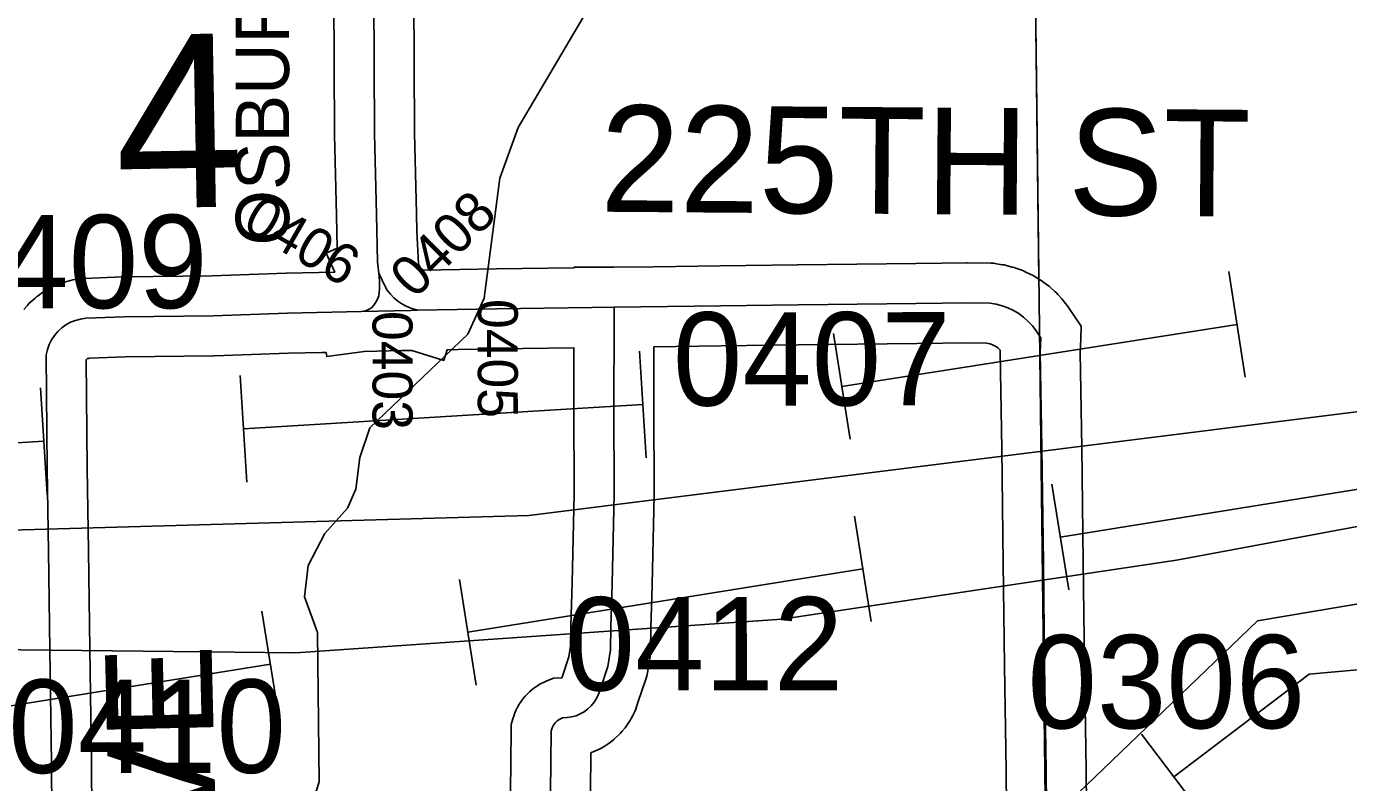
# Model space of a CAD drawing. Extents: x 23.6 to 68.7, y -63 to -29.
# Drawn here: x 46.869 to 47.86, y -46.399 to -45.832 of the extents above; entities that cross this region are included whole.
import ezdxf

# ---------------------------------------------------------------- set-up
doc = ezdxf.new("R2010")
doc.units = 0
for name, color, linetype in [('tdCoHydroRiver', 7, 'Continuous'), ('tdCoPipe', 7, 'Continuous'), ('tdCoPipe1', 7, 'Continuous'), ('tdCoPipe2', 7, 'Continuous'), ('tdCoPipe3', 7, 'Continuous'), ('tdCoSecRdNmbr', 7, 'Continuous'), ('tdCoSecRdTxt', 7, 'Continuous'), ('tdCoSecRteBand', 7, 'Continuous'), ('tdCoSecRteCL', 7, 'Continuous'), ('tdCoSectLine', 7, 'Continuous'), ('tdCoSectLinePart', 7, 'Continuous'), ('tdCoSectNmbr', 7, 'Continuous'), ('tdCoSurfGravel', 7, 'Continuous')]:
    doc.layers.add(name, color=color, linetype=linetype)

msp = doc.modelspace()

# ---------------------------------------------------------------- linework, layer by layer
at = {"layer": 'tdCoHydroRiver'}
msp.add_lwpolyline([(47.29665, -45.80731), (47.23775, -45.90741), (47.22396, -45.94544), (47.21232, -46.03555), (47.19999, -46.06252), (47.12656, -46.13278), (47.11891, -46.15497), (47.11601, -46.17867), (47.10986, -46.19295), (47.0927, -46.21208), (47.08033, -46.2359), (47.07743, -46.2596), (47.0872, -46.28633), (47.08842, -46.3984), (47.07012, -46.457)], dxfattribs=at)
at = {"layer": 'tdCoPipe'}
for points in [[(53.17079, -45.54591), (52.08415, -45.52859), (51.65167, -45.55866), (51.10576, -45.6426), (50.15299, -45.72808), (49.30347, -45.88056), (48.55014, -46.00698), (47.93203, -46.11259), (47.24584, -46.19842), (46.57466, -46.21763), (46.10304, -46.17979), (45.58559, -46.28946)], [(53.04616, -45.65225), (52.27383, -45.61051), (51.92526, -45.62333), (51.13691, -45.71261), (50.1604, -45.81854), (49.44055, -45.931), (48.50091, -46.08873), (47.73142, -46.23204), (47.43545, -46.27632), (47.07103, -46.30142), (46.49768, -46.29515), (46.28704, -46.28393), (46.13384, -46.22766), (45.77671, -46.33515)], [(52.95741, -45.74604), (52.02563, -45.76282), (51.37731, -45.83408), (50.57402, -45.8652), (50.0681, -45.94255), (49.47775, -46.13374), (48.09013, -46.22715), (47.79225, -46.27749), (47.45252, -46.6041), (47.07681, -46.54684), (46.57605, -46.43897), (46.12145, -46.33448), (45.8873, -46.3578)]]:
    msp.add_lwpolyline(points, dxfattribs=at)
at = {"layer": 'tdCoPipe1'}
for p, q in [((47.65067, -46.25427), (47.63794, -46.17512)), ((47.50257, -46.27808), (47.48984, -46.19893)), ((47.20637, -46.32571), (47.19365, -46.24656)), ((47.05827, -46.34952), (47.04555, -46.27037))]:
    msp.add_line(p, q, dxfattribs=at)
for points in [[(47.6443, -46.2147), (47.80734, -46.18848), (47.9405, -46.16707)], [(47.20001, -46.28613), (47.4962, -46.23851)], [(46.75572, -46.35757), (47.05191, -46.30994)]]:
    msp.add_lwpolyline(points, dxfattribs=at)
at = {"layer": 'tdCoPipe2'}
msp.add_line((47.70517, -46.36261), (47.75361, -46.42648), dxfattribs=at)
msp.add_lwpolyline([(48.00273, -46.30194), (47.83099, -46.31749), (47.72939, -46.39454)], dxfattribs=at)
at = {"layer": 'tdCoPipe3'}
for p, q in [((47.77057, -46.01553), (47.78302, -46.09472)), ((47.47421, -46.0621), (47.48666, -46.1413)), ((47.32873, -46.07522), (47.33364, -46.15523)), ((47.02929, -46.0936), (47.0342, -46.17361)), ((46.87957, -46.10278), (46.88448, -46.1828))]:
    msp.add_line(p, q, dxfattribs=at)
for points in [[(47.7768, -46.05513), (47.48044, -46.1017)], [(47.33118, -46.11523), (47.03175, -46.1336)], [(46.88203, -46.14279), (46.74339, -46.1513), (46.5831, -46.13504)]]:
    msp.add_lwpolyline(points, dxfattribs=at)
at = {"layer": 'tdCoSecRteBand'}
for points in [[(46.86715, -46.044), (46.86972, -46.04099), (46.87091, -46.03961), (46.87225, -46.03837), (46.87517, -46.0357), (46.87651, -46.03447), (46.87799, -46.03341), (46.88121, -46.03111), (46.88269, -46.03005), (46.88429, -46.02917), (46.88777, -46.02728), (46.88937, -46.02641), (46.89106, -46.02573), (46.89474, -46.02427), (46.89643, -46.0236), (46.8982, -46.02314), (46.90202, -46.02213), (46.90379, -46.02167), (46.90559, -46.02142), (46.90951, -46.02089), (46.91092, -46.0207), (46.91235, -46.02064), (46.94096, -46.01949), (46.94137, -46.01947), (46.94179, -46.01947), (47.0084, -46.01865), (47.06367, -46.01685), (47.06382, -46.01685), (47.06396, -46.01684), (47.10016, -46.01601), (47.09372, -46.00165), (47.10198, -45.99795), (47.10141, -45.9734), (47.09993, -45.91276), (47.09992, -45.91246), (47.09992, -45.91217), (47.09943, -45.80826)], [(47.15943, -45.80803), (47.15992, -45.91159), (47.16139, -45.97196), (47.16139, -45.97198), (47.16139, -45.972), (47.1617, -45.98531), (47.16185, -45.98531), (47.16306, -46.00963), (47.16423, -46.01225), (47.16437, -46.01248), (47.16475, -46.01297), (47.16517, -46.01342), (47.16564, -46.01381), (47.16615, -46.01416), (47.1667, -46.01446), (47.16686, -46.01452), (47.22129, -46.01355), (47.22135, -46.01355), (47.22141, -46.01355), (47.27923, -46.01275), (47.27923, -46.01275), (47.27962, -46.01274), (47.27962, -46.01235), (47.30943, -46.01234), (47.33923, -46.01193), (47.38925, -46.01125), (47.44728, -46.01043), (47.44733, -46.01043), (47.44737, -46.01043), (47.53596, -46.00944), (47.55535, -46.00919), (47.57358, -46.00895), (47.57405, -46.00894), (47.57452, -46.00895), (47.59228, -46.00928), (47.59439, -46.00932), (47.59647, -46.00965), (47.60101, -46.01038), (47.60243, -46.01061), (47.60382, -46.01097), (47.60827, -46.01213), (47.60967, -46.01249), (47.61102, -46.01299), (47.61534, -46.01457), (47.61669, -46.01506), (47.61799, -46.01568), (47.62214, -46.01767), (47.62343, -46.01829), (47.62467, -46.01903), (47.6286, -46.02141), (47.62984, -46.02215), (47.63099, -46.02301), (47.63469, -46.02575), (47.63584, -46.02661), (47.63691, -46.02757), (47.64032, -46.03065), (47.64139, -46.03162), (47.64236, -46.03268), (47.64546, -46.03607), (47.64644, -46.03714), (47.6473, -46.03829), (47.65007, -46.04196), (47.65058, -46.04265), (47.65106, -46.04336), (47.65457, -46.04864), (47.65988, -46.05662), (47.65958, -46.0662), (47.65927, -46.07617), (47.66041, -46.14748), (47.66041, -46.14751), (47.66041, -46.14755), (47.66156, -46.23337), (47.66156, -46.23338), (47.66156, -46.23339), (47.66255, -46.3103), (47.6637, -46.38903), (47.6637, -46.38913), (47.6637, -46.38923), (47.66436, -46.47291)], [(47.23197, -46.40597), (47.23246, -46.3596), (47.23251, -46.35527), (47.23378, -46.35113), (47.23444, -46.34898), (47.23519, -46.34654), (47.23634, -46.34425), (47.23735, -46.34225), (47.2385, -46.33997), (47.24002, -46.33791), (47.24136, -46.3361), (47.24288, -46.33405), (47.24473, -46.33228), (47.24635, -46.33073), (47.2482, -46.32896), (47.25032, -46.32753), (47.25219, -46.32627), (47.2543, -46.32485), (47.25663, -46.3238), (47.25868, -46.32287), (47.26413, -46.32042), (47.2701, -46.32024), (47.27054, -46.32022), (47.27068, -46.31981), (47.27068, -46.31979), (47.27069, -46.31978), (47.2758, -46.30458), (47.27706, -46.29662), (47.27735, -46.28158), (47.27735, -46.28141), (47.27736, -46.28125), (47.27834, -46.24902), (47.27964, -46.18227), (47.27948, -46.11734), (47.27948, -46.11726), (47.27948, -46.11718), (47.2796, -46.07275), (47.2223, -46.07354), (47.19283, -46.07407), (47.18443, -46.07422), (47.1819, -46.08224), (47.15795, -46.07469), (47.15782, -46.07469), (47.15058, -46.07486), (47.12224, -46.07551), (47.09415, -46.07928), (47.09373, -46.07617), (47.0906, -46.07625), (47.06548, -46.07683), (47.01005, -46.07863), (47.00975, -46.07864), (47.00944, -46.07864), (46.94295, -46.07946), (46.91619, -46.08054), (46.91549, -46.08063), (46.91519, -46.08071), (46.9149, -46.08082), (46.91463, -46.08097), (46.91438, -46.08115), (46.91415, -46.08136), (46.91395, -46.0816), (46.91383, -46.08177), (46.91445, -46.16317), (46.9156, -46.22482), (46.9156, -46.2249), (46.9156, -46.22498), (46.91659, -46.29863), (46.91774, -46.38395), (46.91774, -46.38406), (46.91774, -46.38416), (46.91824, -46.45928)], [(47.60436, -46.47334), (47.6037, -46.3898), (47.60256, -46.31115), (47.60256, -46.31113), (47.60255, -46.3111), (47.60157, -46.23417), (47.60042, -46.1484), (47.59927, -46.07643), (47.59926, -46.07572), (47.59928, -46.07501), (47.59929, -46.07449), (47.59905, -46.07422), (47.59777, -46.07307), (47.59639, -46.07205), (47.59492, -46.07116), (47.59337, -46.07042), (47.59176, -46.06983), (47.5901, -46.0694), (47.58906, -46.06923), (47.57389, -46.06895), (47.55614, -46.06918), (47.53671, -46.06944), (47.53668, -46.06944), (47.53665, -46.06944), (47.44809, -46.07042), (47.3901, -46.07124), (47.39009, -46.07124), (47.39008, -46.07124), (47.3396, -46.07193), (47.33948, -46.11726), (47.33964, -46.18245), (47.33965, -46.18279), (47.33964, -46.18312), (47.33832, -46.25036), (47.33832, -46.25052), (47.33832, -46.25068), (47.33733, -46.2829), (47.33701, -46.29983), (47.33697, -46.3019), (47.33665, -46.30394), (47.33467, -46.31643), (47.33428, -46.31893), (47.33348, -46.32132), (47.32756, -46.33889), (47.32648, -46.34213), (47.32589, -46.34387), (47.32511, -46.34552), (47.32363, -46.34861), (47.32284, -46.35026), (47.32186, -46.3518), (47.32002, -46.3547), (47.31904, -46.35624), (47.31787, -46.35765), (47.31569, -46.3603), (47.31453, -46.36172), (47.31321, -46.36297), (47.31072, -46.36534), (47.3094, -46.3666), (47.30793, -46.36769), (47.30518, -46.36974), (47.30371, -46.37083), (47.30212, -46.37173), (47.29914, -46.37343), (47.29755, -46.37433), (47.29586, -46.37503), (47.29269, -46.37636), (47.29229, -46.37653), (47.29197, -46.40634)]]:
    msp.add_lwpolyline(points, dxfattribs=at)
at = {"layer": 'tdCoSecRteCL'}
for points in [[(47.13337, -46.01675), (47.13222, -46.0082), (47.1314, -45.97269), (47.12992, -45.91203), (47.12943, -45.80812)], [(47.1199, -46.04556), (47.122, -46.04528), (47.12404, -46.0447), (47.12598, -46.04385), (47.12778, -46.04273), (47.1296, -46.04078), (47.13112, -46.0386), (47.13231, -46.03622), (47.13314, -46.0337), (47.13361, -46.03108), (47.1337, -46.02842), (47.13366, -46.02258), (47.13337, -46.01675)], [(47.16231, -46.04461), (47.15737, -46.04306), (47.15387, -46.04162), (47.15054, -46.03983), (47.14742, -46.0377), (47.14454, -46.03525), (47.14193, -46.03251), (47.13962, -46.02951), (47.13765, -46.02629), (47.13337, -46.01675)], [(47.16231, -46.04461), (47.22182, -46.04355), (47.293, -46.04256), (47.30964, -46.04234)], [(47.26197, -46.40628), (47.26246, -46.35992), (47.26312, -46.35777), (47.26413, -46.35577), (47.26547, -46.35396), (47.2671, -46.3524), (47.26896, -46.35115), (47.27101, -46.35022), (47.27444, -46.35012), (47.27783, -46.3496), (47.28114, -46.34867), (47.2843, -46.34735), (47.28729, -46.34565), (47.29004, -46.34361), (47.29253, -46.34124), (47.29471, -46.33859), (47.29655, -46.33569), (47.29803, -46.3326), (47.29912, -46.32934), (47.30504, -46.31175), (47.30701, -46.29926), (47.30734, -46.28216), (47.30833, -46.24977), (47.30965, -46.18253), (47.30948, -46.11726), (47.30965, -46.05364), (47.30964, -46.04234)], [(47.63436, -46.47315), (47.6337, -46.38947), (47.63255, -46.31072), (47.63157, -46.23378), (47.63041, -46.14796), (47.62926, -46.07595), (47.6296, -46.06526), (47.62608, -46.05999), (47.62332, -46.05631), (47.62022, -46.05292), (47.61681, -46.04984), (47.61312, -46.0471), (47.60918, -46.04473), (47.60503, -46.04274), (47.60071, -46.04116), (47.59626, -46.04), (47.59172, -46.03927), (47.57397, -46.03894), (47.55574, -46.03918), (47.53632, -46.03944), (47.44771, -46.04042), (47.38967, -46.04125), (47.30964, -46.04234)], [(46.88824, -46.45966), (46.88774, -46.38436), (46.88659, -46.29903), (46.88561, -46.22538), (46.88446, -46.16356), (46.8838, -46.07791), (46.88467, -46.07405), (46.886, -46.07032), (46.88777, -46.06679), (46.88996, -46.06349), (46.89253, -46.06048), (46.89544, -46.05781), (46.89866, -46.05551), (46.90213, -46.05361), (46.90581, -46.05215), (46.90964, -46.05115), (46.91356, -46.05062), (46.94216, -46.04947), (47.00907, -46.04864), (47.06465, -46.04684), (47.1199, -46.04556)], [(47.1199, -46.04556), (47.15721, -46.0447), (47.16231, -46.04461)]]:
    msp.add_lwpolyline(points, dxfattribs=at)
at = {"layer": 'tdCoSectLine'}
msp.add_lwpolyline([(47.6229, -45.58084), (47.63432, -46.53522)], dxfattribs=at)
at = {"layer": 'tdCoSectLinePart'}
msp.add_lwpolyline([(47.6229, -45.58084), (47.62818, -46.02168)], dxfattribs=at)
at = {"layer": 'tdCoSurfGravel'}
for points in [[(47.13337, -46.01675), (47.13222, -46.0082), (47.1314, -45.97269), (47.12992, -45.91203), (47.12943, -45.80812)], [(47.1199, -46.04556), (47.122, -46.04528), (47.12404, -46.0447), (47.12598, -46.04385), (47.12778, -46.04273), (47.1296, -46.04078), (47.13112, -46.0386), (47.13231, -46.03622), (47.13314, -46.0337), (47.13361, -46.03108), (47.1337, -46.02842), (47.13366, -46.02258), (47.13337, -46.01675)], [(47.16231, -46.04461), (47.15737, -46.04306), (47.15387, -46.04162), (47.15054, -46.03983), (47.14742, -46.0377), (47.14454, -46.03525), (47.14193, -46.03251), (47.13962, -46.02951), (47.13765, -46.02629), (47.13337, -46.01675)], [(46.88996, -46.06349), (46.89253, -46.06048), (46.89544, -46.05781), (46.89866, -46.05551), (46.90213, -46.05361), (46.90581, -46.05215), (46.90964, -46.05115), (46.91356, -46.05062), (46.94216, -46.04947), (47.00907, -46.04864), (47.06465, -46.04684), (47.1199, -46.04556), (47.15721, -46.0447), (47.16231, -46.04461), (47.22182, -46.04355), (47.293, -46.04256), (47.30964, -46.04234), (47.38967, -46.04125), (47.44771, -46.04042), (47.53632, -46.03944), (47.55574, -46.03918), (47.57397, -46.03894), (47.59172, -46.03927), (47.59626, -46.04), (47.60071, -46.04116), (47.60503, -46.04274), (47.60918, -46.04473), (47.61312, -46.0471), (47.61681, -46.04984), (47.62022, -46.05292), (47.62332, -46.05631), (47.62608, -46.05999), (47.6296, -46.06526)], [(47.26197, -46.40628), (47.26246, -46.35992), (47.26312, -46.35777), (47.26413, -46.35577), (47.26547, -46.35396), (47.2671, -46.3524), (47.26896, -46.35115), (47.27101, -46.35022), (47.27444, -46.35012), (47.27783, -46.3496), (47.28114, -46.34867), (47.2843, -46.34735), (47.28729, -46.34565), (47.29004, -46.34361), (47.29253, -46.34124), (47.29471, -46.33859), (47.29655, -46.33569), (47.29803, -46.3326), (47.29912, -46.32934), (47.30504, -46.31175), (47.30701, -46.29926), (47.30734, -46.28216), (47.30833, -46.24977), (47.30965, -46.18253), (47.30948, -46.11726), (47.30965, -46.05364), (47.30964, -46.04234)], [(46.89318, -46.90358), (46.89183, -46.86398), (46.89087, -46.76956), (46.89037, -46.69475), (46.88988, -46.61485), (46.88972, -46.54071), (46.88824, -46.45966), (46.88774, -46.38436), (46.88659, -46.29903), (46.88561, -46.22538), (46.88446, -46.16356), (46.8838, -46.07791), (46.88467, -46.07405), (46.886, -46.07032), (46.88777, -46.06679), (46.88996, -46.06349)], [(47.63913, -47.02275), (47.63814, -46.93841), (47.63765, -46.86344), (47.63666, -46.77828), (47.63584, -46.69427), (47.63535, -46.61815), (47.63469, -46.5422), (47.63436, -46.47315), (47.6337, -46.38947), (47.63255, -46.31072), (47.63157, -46.23378), (47.63041, -46.14796), (47.62926, -46.07595), (47.6296, -46.06526)]]:
    msp.add_lwpolyline(points, dxfattribs=at)

# ---------------------------------------------------------------- texts
at = {"layer": 'tdCoSecRdNmbr'}
for s, height, rotation, p in [('0406', 0.03, 330.03653, (47.02982, -45.98299)), ('0408', 0.03, 45.0353, (47.16017, -46.03675)), ('0409', 0.07, 0.03685, (46.79665, -46.04313)), ('0405', 0.03, 270.03462, (47.20745, -46.03613)), ('0403', 0.03, 270.03454, (47.12849, -46.04511)), ('0407', 0.07, 0.03685, (47.35378, -46.11611)), ('0412', 0.07, 0.03678, (47.27332, -46.32981)), ('0306', 0.07, 0.03704, (47.61974, -46.35822)), ('0410', 0.07, 0.03647, (46.85537, -46.39167))]:
    msp.add_text(s, height=height, rotation=rotation, dxfattribs=at).set_placement(p)
at = {"layer": 'tdCoSecRdTxt'}
for s, height, rotation, p in [('OSBURN AVE', 0.04, 90, (47.06599, -45.996)), ('225TH ST', 0.08, 359.57526, (47.29916, -45.97067)), ('OSBURN AVE', 0.08, 91.39792, (47.02487, -46.99593))]:
    msp.add_text(s, height=height, rotation=rotation, dxfattribs=at).set_placement(p)
at = {"layer": 'tdCoSectNmbr'}
msp.add_text('4', height=0.13, rotation=1.03644, dxfattribs=at).set_placement((46.93631, -45.96839))

doc.saveas('drawing.dxf')
